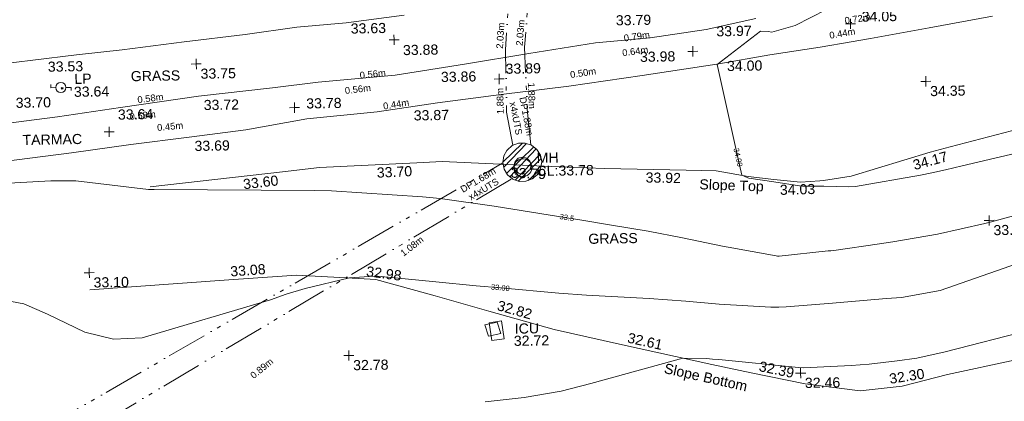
# Model space of a CAD drawing. Header units: millimetres. Extents: x -287732 to 520720, y -88450 to 287754.
# Tile 341 of 383: x 255071 to 291598, y 184754 to 198909. Entities that reach past the tile are written whole.
import ezdxf

# ---------------------------------------------------------------- set-up
doc = ezdxf.new("R2010")
doc.units = ezdxf.units.MM
for name, pattern in [('IMPORT-HIDDEN2 _3_', [4762.5, 3175, -1587.5]), ('IMPORT-UG_DRAINAGE_UNIDENTIFIED_QLB2 _2_', [2700, 1500, -300.0000000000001, 0, -250, 150, -300.0000000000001, 0, -200]), ('IMPORT-UG_ELEC_LV_QLB2 _2_', [2700, 1500, -300.0000000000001, 0, -250, 150, -300.0000000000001, 0, -200]), ('IMPORT-UG_ELEC_QLB2 _2_', [2500, 1500, -300.0000000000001, 0, -50, 150, -300.0000000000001, 0, -200]), ('IMPORT-UG_ELEC_STREET LIGHTING_QLB2 _2_', [2700, 1500, -300.0000000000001, 0, -250, 150, -300.0000000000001, 0, -200]), ('IMPORT-UG_UNIDENTIFIED_QLA _2_', [2350, 1500, -300.0000000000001, 0, -50, 150, -300.0000000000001, 0, -50])]:
    doc.linetypes.add(name, pattern=pattern)
for name, color, linetype, lineweight, true_color in [('00_TOPO_FOOTPATH', 7, 'Continuous', 9, 0xa50000), ('00_TOPO_FURN_LAMP_POST', 7, 'Continuous', 9, 0x666666), ('00_TOPO_LEVEL_SPOT', 7, 'Continuous', 9, 0x666666), ('00_TOPO_SERV_IC', 5, 'Continuous', 9, 0x0000ff), ('00_TOPO_SERV_MH', 7, 'Continuous', 9, 0x666666), ('00_UAV_SLOPE_BOTTOM', 30, 'Continuous', 9, 0xff7f00), ('00_UAV_SLOPE_TOP', 40, 'Continuous', 9, 0xffbf00), ('01_DTM_CONTOUR_MJR', 7, 'Continuous', 9, 0x7f3f00), ('01_DTM_CONTOUR_MNR', 7, 'Continuous', 9, 0xa5a552), ('01_DTM_CONTOUR_MNR_LABELS', 7, 'Continuous', 9, 0xa5a552), ('12333-PUM-2D-U-0001-C01 - Rev2_REVIT IMPORT_dwg', 7, 'Continuous', 9, 0x767676), ('PUM-CHAMBER EXTENTS', 6, 'IMPORT-HIDDEN2 _3_', 9, 0xff00ff), ('PUM-ELECTRIC-LV-QLB2', 1, 'IMPORT-UG_ELEC_LV_QLB2 _2_', 9, 0xff0000), ('PUM-ELECTRIC-QLB2', 1, 'IMPORT-UG_ELEC_QLB2 _2_', 9, 0xff0000), ('PUM-UNIDENTIFIED UTILITIES-QLA', 7, 'IMPORT-UG_UNIDENTIFIED_QLA _2_', 9, 0x52a500), ('PUM-UNIDENTIFIED-QLB2', 150, 'IMPORT-UG_DRAINAGE_UNIDENTIFIED_QLB2 _2_', 9, 0x007fff), ('PUM-WATER-MH', 5, 'Continuous', 9, 0x0000ff)]:
    doc.layers.add(name, color=color, linetype=linetype, lineweight=lineweight, true_color=true_color)
for name, color, linetype, lineweight in [('00_TOPO_ROAD_EDGE', 7, 'Continuous', 9), ('00_TOPO_SURVEY_TEXT', 7, 'Continuous', 9), ('GEN-TEXT', 7, 'Continuous', 9)]:
    doc.layers.add(name, color=color, linetype=linetype, lineweight=lineweight)
doc.styles.add('Arial_1', font='arial.ttf', dxfattribs={"height": 250})
doc.styles.add('Swis721 Lt BT_1', font='swissl.ttf', dxfattribs={"height": 200})
doc.styles.add('Swis721 Lt BT_2', font='swissl.ttf', dxfattribs={"height": 375})

# ---------------------------------------------------------------- blocks, each defined once
blk = doc.blocks.new('12333-PUM-2D-U-0001-C01 - Rev2_REVIT IMPORT_dwg_MSL_Lamp_Post_SYM-2077199-Site Location Plan Proposed')
at = {"layer": '00_TOPO_FURN_LAMP_POST', "color": 254, "true_color": 0xcccccc, "flags": 128}
for points in [[(-500.1060478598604, 0), (-1000.212095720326, 0), (-1000.212095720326, 316.7338303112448)], [(500.1060478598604, 0), (1000.21209571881, 0), (1000.21209571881, -316.7338303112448)]]:
    blk.add_lwpolyline(points, dxfattribs=at)
at = {"layer": '00_TOPO_FURN_LAMP_POST', "color": 254, "true_color": 0xcccccc}
blk.add_circle((0, 0), 500.1060478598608, dxfattribs=at)
blk = doc.blocks.new('12333-PUM-2D-U-0001-C01 - Rev2_REVIT IMPORT_dwg_MM-2077200-Site Location Plan Proposed')
at = {"layer": '00_TOPO_LEVEL_SPOT', "color": 254, "true_color": 0xcccccc, "flags": 128}
for points in [[(0, -500.0000000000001), (0, 0), (-500.0000000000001, 0)], [(500.0000000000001, 0), (0, 0), (0, 500.0000000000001)]]:
    blk.add_lwpolyline(points, dxfattribs=at)
blk = doc.blocks.new('12333-PUM-2D-U-0001-C01 - Rev2_REVIT IMPORT_dwg_MGS62954_T2_Galway_ITM_3d_Rev1-2077680-Site Location Plan Proposed')
at = {"layer": '00_TOPO_FOOTPATH', "color": 254, "true_color": 0xcccccc, "flags": 128}
for points in [[(534192014.5880041, 725748606.8689841), (534194197.0285428, 725748963.0704368), (534196544.3091039, 725749351.5456079)], [(534139604.9702544, 725743765.441237), (534142123.853229, 725744004.160558), (534143726.2580729, 725744224.6925062), (534145828.7530993, 725744528.1565069), (534148126.3876317, 725744764.4367554), (534150174.7110157, 725745021.6488506), (534151878.849314, 725745252.8673353), (534153907.1231242, 725745415.4720547), (534155240.2894796, 725745551.0535522), (534157902.6587306, 725745794.0636666), (534159786.9613022, 725745993.0404792), (534161805.7765183, 725746220.8043954), (534164144.4365802, 725746527.8474932), (534167040.4697545, 725746894.4014823), (534169792.4260164, 725747165.1564602), (534171494.174925, 725747343.7266229), (534174354.4436921, 725747548.8127059), (534176938.7963504, 725747907.5918044), (534179324.1509318, 725748261.9006261), (534181804.4618084, 725748622.6606802), (534183834.8745673, 725748772.0957778), (534185923.8216345, 725749037.6550983), (534187773.712594, 725749418.4433537)], [(534159685.9290043, 725744592.121825), (534162303.4509, 725744878.0518169), (534164509.0205477, 725745150.8724793), (534166671.9091029, 725745383.0732875), (534168780.3544366, 725745617.5617392), (534171054.0315127, 725745987.7246356), (534173659.720612, 725746206.3868858), (534175903.8263548, 725746497.6587784), (534178273.1584441, 725746767.0427845), (534180787.5553364, 725747034.3695933), (534183514.3403733, 725747380.7397369), (534186295.4126486, 725747743.9368986), (534188261.2540423, 725748055.3398908), (534190135.9093207, 725748318.0722835), (534191285.0937479, 725748494.1710007), (534192014.5880041, 725748606.8689841)]]:
    blk.add_lwpolyline(points, dxfattribs=at)
at = {"layer": '00_TOPO_ROAD_EDGE', "color": 254, "true_color": 0xcccccc, "flags": 128}
blk.add_lwpolyline([(534174731.5919347, 725749765.8630984), (534172565.3185763, 725749522.2702255), (534170743.5765272, 725749392.7139583), (534168814.8992923, 725749153.2945291), (534166553.1981379, 725748928.0910165), (534164240.7172967, 725748666.6289008), (534162546.3878372, 725748512.7750695), (534160930.3043583, 725748336.9934716), (534158484.3917999, 725748090.150496), (534156065.8165405, 725747758.1864585), (534153770.9822718, 725747555.2348266), (534151750.0912309, 725747317.5844333), (534149535.7277287, 725747073.3808397), (534147553.4141937, 725746882.4215634), (534146006.937196, 725746690.5543263), (534144574.405839, 725746545.2753129), (534142894.7801577, 725746339.8515958), (534140560.5040421, 725746088.130594)], dxfattribs=at)
at = {"layer": '00_TOPO_SERV_IC', "color": 254, "true_color": 0xcccccc, "flags": 128}
blk.add_lwpolyline([(534177764.0940121, 725737647.7273456), (534177681.1889088, 725738305.5990393), (534178141.8393033, 725738363.6947199), (534178224.7444065, 725737705.8230262)], close=True, dxfattribs=at)
at = {"layer": '00_TOPO_SERV_MH', "color": 254, "true_color": 0xcccccc}
blk.add_ellipse((534179029.2616539, 725744036.8215407), major_axis=(-329.7257601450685, 37.70399724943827), ratio=0.996016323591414, dxfattribs=at)
at = {"layer": '00_UAV_SLOPE_BOTTOM', "color": 254, "true_color": 0xcccccc, "flags": 128}
blk.add_lwpolyline([(534162887.349, 725739786.4460001), (534167879.3898528, 725740054.1436224), (534170570.349, 725740198.4460001), (534172868.6530721, 725740033.3874027), (534173508.349, 725739987.446), (534175689.3489999, 725739336.4460001), (534177680.4711484, 725738735.6256835), (534180090.349, 725738008.446), (534182499.9985849, 725737430.0143307), (534185918.349, 725736609.4460001), (534187361.9486762, 725736283.4313271), (534189363.3489999, 725735831.4460001), (534191394.349, 725735539.446), (534192285.2054488, 725735625.0725589), (534192965.349, 725735690.4460001), (534194647.349, 725736084.446), (534197186.6392066, 725736589.9976923)], dxfattribs=at)
at = {"layer": '00_UAV_SLOPE_TOP', "color": 254, "true_color": 0xcccccc, "flags": 128}
blk.add_lwpolyline([(534199746.9770346, 725745712.7346547), (534194889.6191815, 725744527.3248359), (534194144.349, 725744345.446), (534191200.3490001, 725743511.4460001), (534190170.349, 725743364.4460001), (534190040.4981395, 725743356.9161869), (534189325.3490001, 725743315.4460001), (534188327.349, 725743429.4460001), (534187388.3489999, 725743564.4460001), (534186196.349, 725743797.446), (534185082.7293757, 725743837.5255471), (534182056.349, 725743946.4460001), (534180090.3072615, 725744066.7291853), (534176041.349, 725744314.4460001), (534175099.1234444, 725744286.081926), (534171490.349, 725744177.4460001), (534170108.3639163, 725744042.2541925), (534165193.349, 725743561.4460001)], dxfattribs=at)
at = {"layer": '01_DTM_CONTOUR_MJR', "color": 254, "true_color": 0xcccccc, "flags": 128}
blk.add_lwpolyline([(534197766.981818, 725737696.5983473), (534194570.3740056, 725736926.931033), (534193520.7810525, 725736719.8851187), (534192784.2906355, 725736628.8640094), (534191747.1829037, 725736529.1218873), (534191075.7629418, 725736482.7111745), (534189310.5474603, 725736435.929645), (534189128.0882787, 725736443.5942242), (534186171.8223765, 725736791.5930285), (534185947.5066558, 725736815.490899), (534185835.7818723, 725736825.3497092), (534185711.8073733, 725736837.2819221), (534184840, 725736870), (534181412.3228677, 725735981.3080794), (534180307.0213511, 725735718.5098529), (534178935.2989523, 725735512.7850835), (534177477.0588236, 725735372.9411764)], dxfattribs=at)
at = {"layer": '01_DTM_CONTOUR_MNR', "color": 254, "true_color": 0xcccccc, "flags": 128}
for points in [[(534198430.0000002, 725742245.3635007), (534196379.2021042, 725741723.3108124), (534196126.5577934, 725741660.4938704), (534194365.2530974, 725741297.4321629), (534192704.1039985, 725741049.9583125), (534192205.7804469, 725740983.2832676), (534190514.9874774, 725740761.0536429), (534190400.2592607, 725740756.2991297), (534190303.0497748, 725740754.6869581), (534188481.3924798, 725740585.5979904), (534188424.4806288, 725740586.1330742), (534188371.4400805, 725740596.8059111), (534186593.4523255, 725740954.6253148), (534186390.5089657, 725741000.3465048), (534184909.7425093, 725741336.118464), (534183641.805639, 725741593.9772551), (534182280.0878452, 725741850.2429917), (534181183.6699854, 725742052.1810113), (534180628.8788361, 725742150.3138853), (534177940.6644999, 725742625.8120948), (534175943.9155042, 725742945.6001574), (534175286.5928872, 725743023.5499101), (534171914.6228216, 725743299.2229595), (534171293.1135782, 725743328.252218), (534165340.2841023, 725743466.1422708), (534165130.9566618, 725743463.2202673), (534162436.2336662, 725743832.4100851), (534161520.1070384, 725743854.0445534), (534159960.1392202, 725743797.8349898)], [(534200198.3913441, 725744875.343366), (534195324.1133473, 725743817.2870024), (534194702.7416741, 725743677.3273944), (534194197.1541107, 725743575.4632597), (534193771.9049714, 725743504.027215), (534191352.6228006, 725743126.5817449), (534191100.2211626, 725743109.5888214), (534190188.3447341, 725743152.563392), (534189387.6150943, 725743168.1056604), (534189286.894398, 725743181.1041714), (534188332.5515717, 725743353.1976941), (534187408.837661, 725743503.1247548), (534187375.1550089, 725743511.444508), (534187150.0000001, 725743610.0000001), (534187012.4704612, 725744278.2317594), (534186300.0000001, 725747740), (534187939.307967, 725748950.0840101), (534188220.0002941, 725748928.5650449), (534188356.6117325, 725748900.5220723), (534189218.6658988, 725749131.6514702), (534190393.3008261, 725749709.5359602)], [(534198105.55773, 725740420), (534194430.0000002, 725739212.8123932), (534192991.1401979, 725738981.1401979), (534192430.0000002, 725738949.767442), (534190847.0670328, 725738837.0670329), (534190430.0000002, 725738808.6792454), (534188708.2978724, 725738698.2978724), (534188430.0000002, 725738694.457216), (534188142.2715593, 725738707.7284408), (534186219.8190249, 725738849.8244787), (534184993.8785435, 725738978.1360735), (534183636.20371, 725739103.1988152), (534181304.4423018, 725739260.7717725), (534180279.8590161, 725739355.765378), (534178118.0063929, 725739591.3410302), (534177221.7475289, 725739689.0057663), (534175726.9290221, 725739864.392114), (534173578.4593325, 725740106.8949869), (534173451.4316872, 725740111.4857582), (534172530.0000001, 725740060.0000002), (534170883.5326962, 725739699.0112474), (534170170.0730036, 725739493.5868944), (534169588.1321925, 725739303.512002), (534164801.1372471, 725737970.6405303), (534163736.5055466, 725737937.5820186), (534162675.6901453, 725738219.9473681), (534161306.2132515, 725738907.9724205), (534160430.0000002, 725739312.4860337), (534159508.1648259, 725739498.1648259)]]:
    blk.add_lwpolyline(points, dxfattribs=at)
at = {"xscale": 0.375, "yscale": 0.375, "zscale": 0.375}
for name, p in [('12333-PUM-2D-U-0001-C01 - Rev2_REVIT IMPORT_dwg_MM-2077200-Site Location Plan Proposed', (534174336.7916297, 725748860.743991)), ('12333-PUM-2D-U-0001-C01 - Rev2_REVIT IMPORT_dwg_MM-2077200-Site Location Plan Proposed', (534191280.0000001, 725749160.0000001)), ('12333-PUM-2D-U-0001-C01 - Rev2_REVIT IMPORT_dwg_MM-2077200-Site Location Plan Proposed', (534166984.6749231, 725748092.8422614)), ('12333-PUM-2D-U-0001-C01 - Rev2_REVIT IMPORT_dwg_MM-2077200-Site Location Plan Proposed', (534185410.0000001, 725748240)), ('12333-PUM-2D-U-0001-C01 - Rev2_REVIT IMPORT_dwg_MSL_Lamp_Post_SYM-2077199-Site Location Plan Proposed', (534161948.2172515, 725747306.7719854)), ('12333-PUM-2D-U-0001-C01 - Rev2_REVIT IMPORT_dwg_MM-2077200-Site Location Plan Proposed', (534178210.0000001, 725747340.0000001)), ('12333-PUM-2D-U-0001-C01 - Rev2_REVIT IMPORT_dwg_MM-2077200-Site Location Plan Proposed', (534194034.6301266, 725746975.8849517)), ('12333-PUM-2D-U-0001-C01 - Rev2_REVIT IMPORT_dwg_MM-2077200-Site Location Plan Proposed', (534170600, 725746410.0000001)), ('12333-PUM-2D-U-0001-C01 - Rev2_REVIT IMPORT_dwg_MM-2077200-Site Location Plan Proposed', (534163710.0000001, 725745630.0000001)), ('12333-PUM-2D-U-0001-C01 - Rev2_REVIT IMPORT_dwg_MM-2077200-Site Location Plan Proposed', (534196293.0925259, 725741778.2007577)), ('12333-PUM-2D-U-0001-C01 - Rev2_REVIT IMPORT_dwg_MM-2077200-Site Location Plan Proposed', (534162880, 725740420)), ('12333-PUM-2D-U-0001-C01 - Rev2_REVIT IMPORT_dwg_MM-2077200-Site Location Plan Proposed', (534172456.6294692, 725737184.0789161)), ('12333-PUM-2D-U-0001-C01 - Rev2_REVIT IMPORT_dwg_MM-2077200-Site Location Plan Proposed', (534189201.0254455, 725736235.0088181))]:
    blk.add_blockref(name, p, dxfattribs=at)
at = {"layer": '00_TOPO_FOOTPATH', "color": 251, "true_color": 0x666666, "char_height": 375, "width": 1495.902363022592, "attachment_point": 1, "line_spacing_factor": 1.005061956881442, "style": 'Swis721 Lt BT_2'}
for s, insert in [('33.97', (534186296.8875864, 725749154.8419942)), ('33.86', (534176051.3204325, 725747641.2615707)), ('34.00', (534186668.4875864, 725747861.0419941)), ('33.72', (534167233.9226665, 725746753.1586456)), ('33.87', (534175016.3204325, 725746231.3615707)), ('33.69', (534166865.3226666, 725745241.8586457))]:
    blk.add_mtext(s, dxfattribs=dict(at, insert=insert))
at = {"layer": '00_TOPO_FURN_LAMP_POST', "char_height": 375, "attachment_point": 1, "line_spacing_factor": 1.005061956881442, "style": 'Swis721 Lt BT_2'}
for s, insert, width in [('LP', (534162451.7467788, 725747805.2341547), 707.5855621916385), ('33.64', (534162426.9755868, 725747326.778775), 1495.902363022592)]:
    blk.add_mtext(s, dxfattribs=dict(at, insert=insert, width=width))
at = {"layer": '00_TOPO_LEVEL_SPOT', "char_height": 375, "width": 1495.902363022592, "attachment_point": 1, "line_spacing_factor": 1.005061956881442, "style": 'Swis721 Lt BT_2'}
for s, insert in [('33.79', (534182575.0269378, 725749627.0039226)), ('34.05', (534191697.9678381, 725749605.194791)), ('33.88', (534174660.2935027, 725748660.9613769)), ('33.75', (534167137.5269378, 725747915.8039225)), ('33.98', (534183446.2408835, 725748256.631938)), ('33.89', (534178453.8513441, 725747902.2072542)), ('33.70', (534160260.4269378, 725746956.1039226)), ('33.64', (534164044.8673565, 725746453.7752911)), ('33.78', (534171037.2824044, 725746744.7608798)), ('34.35', (534194187.4269378, 725746798.9039226)), ('33.52', (534196445.9269378, 725741601.2039225)), ('33.10', (534163032.8269378, 725740243.0039226)), ('32.78', (534172609.4269378, 725737007.1039226)), ('32.46', (534189353.8269377, 725736058.0039226))]:
    blk.add_mtext(s, dxfattribs=dict(at, insert=insert))
at = {"layer": '00_TOPO_ROAD_EDGE', "color": 251, "true_color": 0x666666, "char_height": 375, "width": 1495.902363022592, "attachment_point": 1, "line_spacing_factor": 1.005061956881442, "style": 'Swis721 Lt BT_2'}
for s, insert in [('33.63', (534172735.9665649, 725749494.7870622)), ('33.53', (534161476.438044, 725748275.3653998))]:
    blk.add_mtext(s, dxfattribs=dict(at, insert=insert))
at = {"layer": '00_TOPO_SERV_IC', "color": 251, "true_color": 0x666666, "char_height": 375, "attachment_point": 1, "line_spacing_factor": 1.005061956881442, "style": 'Swis721 Lt BT_2'}
for s, insert, width in [('ICU', (534178626.3031955, 725738258.0736246), 1021.012723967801), ('32.72', (534178584.2382745, 725737806.1314268), 1495.902363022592)]:
    blk.add_mtext(s, dxfattribs=dict(at, insert=insert, width=width))
at = {"layer": '00_TOPO_SERV_MH', "char_height": 375, "attachment_point": 1, "line_spacing_factor": 1.005061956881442, "style": 'Swis721 Lt BT_2'}
for s, insert, width in [('MH', (534179549.8331934, 725744578.2179526), 949.779278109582), ('CL:33.78', (534179534.2998537, 725744091.7206215), 2440.932744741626)]:
    blk.add_mtext(s, dxfattribs=dict(at, insert=insert, width=width))
at = {"layer": '00_TOPO_SURVEY_TEXT', "color": 251, "true_color": 0x666666, "char_height": 375, "attachment_point": 1, "line_spacing_factor": 1.005061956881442, "style": 'Swis721 Lt BT_2'}
for s, insert, width in [('GRASS', (534164546.6376905, 725747869.9879657), 2018.280965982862), ('TARMAC', (534160490.3969666, 725745575.0266826), 2450.430537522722), ('GRASS', (534181413.5000001, 725741541.729608), 2018.280965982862)]:
    blk.add_mtext(s, dxfattribs=dict(at, insert=insert, width=width))
at = {"layer": '00_UAV_SLOPE_BOTTOM', "color": 251, "true_color": 0x666666, "char_height": 375, "attachment_point": 1, "line_spacing_factor": 1.005061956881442, "style": 'Swis721 Lt BT_2'}
for s, insert, width, rotation in [('33.08', (534168102.5126427, 725740562.0497013), 1495.902363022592, 3.0695396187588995), ('32.98', (534173189.7897689, 725740485.7407894), 1495.902363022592, 351.413519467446), ('32.82', (534178062.8761773, 725739137.5196477), 1495.902363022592, 343.20883237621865), ('32.61', (534182858.6878312, 725737853.2097812), 1495.902363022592, 346.50166394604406), ('Slope Bottom', (534184198.4978881, 725736697.2438674), 3685.143599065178, 346.36713631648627), ('32.39', (534187714.9000713, 725736711.4239405), 1495.902363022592, 347.2741129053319), ('32.30', (534192464.5377855, 725736150.0413936), 1495.902363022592, 7.9249319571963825)]:
    blk.add_mtext(s, dxfattribs=dict(at, insert=insert, width=width, rotation=rotation))
at = {"layer": '00_UAV_SLOPE_TOP', "color": 251, "true_color": 0x666666, "char_height": 375, "attachment_point": 1, "line_spacing_factor": 1.005061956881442, "style": 'Swis721 Lt BT_2'}
for s, insert, width, rotation in [('34.17', (534193464.9110264, 725744054.3857983), 1495.902363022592, 14.20392210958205), ('33.60', (534168627.9151389, 725743787.5042146), 1495.902363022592, 5.5871459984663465), ('33.70', (534173604.8605089, 725744132.155762), 1495.902363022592, 1.72426982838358), ('33.79', (534178591.2849429, 725744049.3417078), 1495.902363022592, 356.49898608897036), ('33.92', (534183585.3804833, 725743782.4505086), 1495.902363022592, 357.9387951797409), ('Slope Top', (534185579.6286609, 725743496.3706063), 2763.857699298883, 357.01111564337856), ('34.03', (534188548.1971568, 725743234.1065902), 1495.902363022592, 0.5340577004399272)]:
    blk.add_mtext(s, dxfattribs=dict(at, insert=insert, width=width, rotation=rotation))
at = {"layer": '01_DTM_CONTOUR_MNR_LABELS', "color": 251, "true_color": 0x666666, "char_height": 200, "attachment_point": 2, "line_spacing_factor": 1.005061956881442, "style": 'Swis721 Lt BT_1'}
for s, insert, width, rotation in [('34.00', (534187120.881655, 725744300.2667444), 797.8007824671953, 281.62971954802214), ('33.5', (534180650.9555402, 725742258.7537439), 620.5117196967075, 349.9691309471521), ('33.00', (534178130.3497493, 725739701.2781441), 797.8007824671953, 353.73450021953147)]:
    blk.add_mtext(s, dxfattribs=dict(at, insert=insert, width=width, rotation=rotation))
blk = doc.blocks.new('12333-PUM-2D-U-0001-C01 - Rev2_REVIT IMPORT_dwg-1620468-Site Location Plan Proposed')
at = {"layer": 'PUM-CHAMBER EXTENTS', "true_color": 0xffaaff}
h = blk.add_hatch(dxfattribs=at)
h.set_pattern_fill('FP_3', color=211, style=0, pattern_type=2)
h.set_pattern_definition([(45, (-533641079.65, -725615854.3560001), (-265.1650429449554, 265.1650429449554), []), (45, (-533640902.873, -725615854.3560001), (-265.1650429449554, 265.1650429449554), [])])
h.paths.add_polyline_path([(537807.1931460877, 127673.3431636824), (538057.5071598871, 127673.3431636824), (538292.7253914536, 127758.9555985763), (538484.4770507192, 127919.8543451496), (538609.6340576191, 128136.632639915), (538653.1006299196, 128383.1438213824), (538609.634057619, 128629.6550028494), (538484.4770507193, 128846.4332976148), (538292.7253914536, 129007.3320441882), (538057.5071598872, 129092.944479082), (537807.1931460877, 129092.944479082), (537571.9749145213, 129007.3320441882), (537370.1679359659, 128829.016973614), (537255.0662483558, 128629.6550028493), (537211.5996760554, 128383.1438213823), (537255.0662483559, 128136.632639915), (537380.2232552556, 127919.8543451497), (537571.9749145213, 127758.9555985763), (537794.5840376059, 127677.9325038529)])
at = {"layer": 'GEN-TEXT', "color": 253, "true_color": 0xaaaaaa}
for p, q in [((520879.5684488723, 131387.3960761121), (520950.2791269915, 131458.1067542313)), ((520950.2791269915, 131387.3960761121), (520879.5684488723, 131458.1067542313)), ((537675.9948137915, 127935.2884822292), (537746.7054919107, 128005.9991603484)), ((537746.7054919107, 127935.2884822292), (537675.9948137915, 128005.9991603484))]:
    blk.add_line(p, q, dxfattribs=at)
at = {"layer": 'PUM-CHAMBER EXTENTS', "color": 211, "linetype": 'Continuous', "true_color": 0xffaaff, "flags": 128}
blk.add_lwpolyline([(538653.1006299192, 128383.143821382), (538609.6340576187, 128629.6550028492), (538484.4770507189, 128846.4332976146), (538292.7253914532, 129007.3320441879), (538057.5071598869, 129092.9444790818), (537807.1931460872, 129092.9444790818), (537571.974914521, 129007.3320441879), (537380.2232552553, 128846.4332976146), (537370.1679359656, 128829.0169736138), (537255.0662483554, 128629.6550028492), (537211.599676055, 128383.143821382), (537255.0662483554, 128136.6326399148), (537380.2232552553, 127919.8543451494), (537571.974914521, 127758.955598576), (537807.1931460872, 127673.3431636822), (538057.5071598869, 127673.3431636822), (538292.7253914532, 127758.955598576), (538484.4770507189, 127919.8543451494), (538494.5323700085, 127937.2706690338), (538609.6340576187, 128136.6326399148)], close=True, dxfattribs=at)
at = {"layer": 'PUM-UNIDENTIFIED UTILITIES-QLA', "color": 9, "true_color": 0xc5e1aa, "flags": 128}
blk.add_lwpolyline([(538260.8693529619, 128256.6438213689), (538218.1288844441, 128416.1534213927), (538101.3597529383, 128532.9225528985), (537945.1204973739, 128574.7867352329), (537941.8501529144, 128575.6630214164), (537782.3405528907, 128532.9225528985), (537665.5714213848, 128416.1534213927), (537622.8309528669, 128256.6438213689), (537665.5714213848, 128097.1342213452), (537782.3405528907, 127980.3650898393), (537938.5798084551, 127938.5009075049), (537941.8501529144, 127937.6246213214), (538101.3597529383, 127980.3650898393), (538218.1288844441, 128097.1342213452)], close=True, dxfattribs=at)
at = {"layer": 'PUM-UNIDENTIFIED-QLB2', "color": 141, "true_color": 0xaad4ff, "flags": 128}
for points in [[(537599.8625254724, 129017.4823044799), (537384.3501529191, 130244.643821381), (537386.3501528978, 132561.6438213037), (537744.3501529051, 137249.6438213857), (538477.3501529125, 144069.6438213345), (539542.3501528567, 153069.6438213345), (540202.3501528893, 160182.6438213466), (540929.3501528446, 164487.6438212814), (542938.3501529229, 170054.6438213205)], [(538264.1237336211, 129017.7421963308), (538152.3501528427, 130345.6438212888), (538093.3501528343, 132651.6438213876), (538543.3501529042, 137256.643821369), (539246.3501528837, 144078.6438212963), (540416.3501529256, 153074.6438213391), (540960.35015292, 160145.6438213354), (541683.3501529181, 164464.6438213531), (543108.3501528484, 168926.6438212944)], [(520978.4183497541, 116890.0712734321), (519551.3501529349, 118561.6438213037), (537213.4740187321, 128372.5138956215)], [(521501.4400583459, 117379.492799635), (520751.3501528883, 118171.6438212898), (537545.4008581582, 127781.2538795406)]]:
    blk.add_lwpolyline(points, dxfattribs=at)
at = {"layer": 'PUM-WATER-MH', "color": 161, "true_color": 0xaaaaff, "flags": 128}
blk.add_lwpolyline([(536433.3501529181, 122382.6438213), (536562.3501528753, 121956.6438213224), (537028.3501528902, 122039.6438213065), (536899.3501530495, 122465.6438214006)], close=True, dxfattribs=at)
blk.add_blockref('12333-PUM-2D-U-0001-C01 - Rev2_REVIT IMPORT_dwg_MGS62954_T2_Galway_ITM_3d_Rev1-2077680-Site Location Plan Proposed', (-533641079.6498471, -725615854.3561786))
at = {"layer": 'PUM-ELECTRIC-LV-QLB2', "char_height": 250, "width": 1160.025439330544, "attachment_point": 2, "line_spacing_factor": 0.9417779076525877, "style": 'Arial_1'}
for s, insert, rotation in [('0.44m', (549868.1353011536, 133081.8149181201), 8.814537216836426), ('0.50m', (540229.0022991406, 131783.8096223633), 7.66972130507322), ('0.44m', (533272.7131968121, 130742.0944955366), 8.16705895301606), ('0.45m', (524884.5099490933, 130064.4453719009), 4.501920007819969), ('1.08m', (533708.8269366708, 125441.8326164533), 36.491296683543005), ('0.89m', (528058.9174499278, 121006.8046494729), 38.13210217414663)]:
    blk.add_mtext(s, dxfattribs=dict(at, insert=insert, rotation=rotation))
at = {"layer": 'PUM-ELECTRIC-QLB2', "char_height": 250, "width": 1160.025439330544, "attachment_point": 2, "line_spacing_factor": 0.9417779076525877, "style": 'Arial_1'}
for s, insert, rotation in [('0.72m', (550448.0355197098, 133612.594677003), 7.320079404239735), ('0.79m', (542246.3194577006, 133103.2400798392), 7.117839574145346), ('0.64m', (542178.9891531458, 132552.9095693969), 6.93176569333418), ('0.56m', (532431.7698506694, 131877.4774615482), 5.217577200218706), ('0.58m', (524168.144055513, 131122.8082984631), 6.316331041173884), ('0.56m', (531868.245757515, 131325.8038376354), 5.890900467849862), ('0.53m', (523871.3174732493, 130492.5337473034), 4.582093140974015)]:
    blk.add_mtext(s, dxfattribs=dict(at, insert=insert, rotation=rotation))
at = {"layer": 'PUM-UNIDENTIFIED-QLB2', "char_height": 250, "attachment_point": 2, "line_spacing_factor": 0.9417779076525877, "style": 'Arial_1'}
for s, insert, width, rotation in [('2.03m', (537077.8408104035, 133100.0877235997), 1160.025439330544, 85.6330726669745), ('2.03m', (537818.6636795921, 133200.1322648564), 1160.025439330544, 84.4187842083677), ('1.88m', (538452.2102577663, 130848.2076033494), 1160.025439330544, 271.46561736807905), ('1.88m', (537025.2530266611, 130664.7207307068), 1160.025439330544, 89.9505431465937), ('DP1.88m\\Px4xUTS', (538238.8497671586, 130106.6619462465), 1738.507782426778, 279.96063118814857), ('DP1.68m\\Px4xUTS', (536219.8016219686, 127859.9495773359), 1738.507782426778, 29.77832934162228)]:
    blk.add_mtext(s, dxfattribs=dict(at, insert=insert, width=width, rotation=rotation))

msp = doc.modelspace()

# ---------------------------------------------------------------- block references
at = {"layer": '12333-PUM-2D-U-0001-C01 - Rev2_REVIT IMPORT_dwg', "color": 254, "linetype": 'IMPORT-UG_ELEC_STREET LIGHTING_QLB2 _2_', "true_color": 0xffd4d4, "rotation": 0.9999999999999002}
msp.add_blockref('12333-PUM-2D-U-0001-C01 - Rev2_REVIT IMPORT_dwg-1620468-Site Location Plan Proposed', (-261895.0770586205, 55869.5817132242), dxfattribs=at)

doc.saveas('drawing.dxf')
